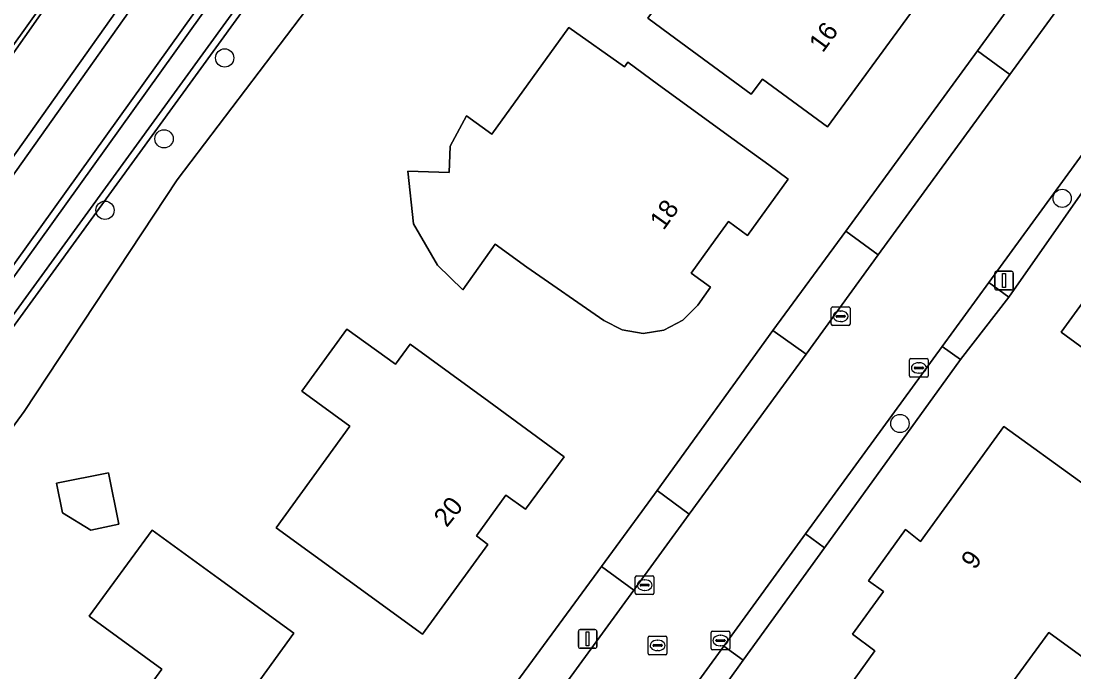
# Model space of a CAD drawing. Extents: x 157320 to 158835, y 386650 to 388491.
# Drawn here: x 158052.4 to 158108.7, y 387445.4 to 387480.2 of the extents above; entities that cross this region are included whole.
import ezdxf

# ---------------------------------------------------------------- set-up
doc = ezdxf.new("R2010")
doc.units = 0
for name, color, linetype in [('IMGEO_Boom', 7, 'Continuous'), ('IMGEO_Erf', 7, 'Continuous'), ('IMGEO_Groenvoorziening', 7, 'Continuous'), ('IMGEO_Hek', 7, 'Continuous'), ('IMGEO_Kolk', 7, 'Continuous'), ('IMGEO_Lichtmast', 7, 'Continuous'), ('IMGEO_Oever', 7, 'Continuous'), ('IMGEO_Pand', 7, 'Continuous'), ('IMGEO_Pand_nummerreeks', 7, 'Continuous'), ('IMGEO_Rijbaan_lokaal_gesloten', 7, 'Continuous'), ('IMGEO_Rioolput', 7, 'Continuous'), ('IMGEO_Voetpad_open', 7, 'Continuous'), ('IMGEO_Waterloop', 7, 'Continuous')]:
    doc.layers.add(name, color=color, linetype=linetype)

msp = doc.modelspace()

# ---------------------------------------------------------------- linework, layer by layer
at = {"layer": 'IMGEO_Boom'}
for centre in [(158063.32, 387478.274), (158060.078, 387473.947), (158108.102, 387470.762), (158056.92, 387470.126), (158099.426, 387458.717)]:
    msp.add_circle(centre, 0.489, dxfattribs=at)
at = {"layer": 'IMGEO_Erf'}
for points in [[(157984.773, 387448.624), (158000.309, 387438.514), (158015.744, 387428.46), (158015.844, 387428.477), (158056.851, 387485.731), (158066.932, 387500.229), (158075.492, 387513.532), (158077.099, 387516.491), (158077.515, 387517.338), (158067.812, 387529.383), (158041.348, 387529.418), (158041.637, 387500), (158041.647, 387498.942), (158031.019, 387484.023)], [(158124.618, 387515.619), (158102.005, 387520.372), (158097.702, 387521.284), (158097.454, 387521.328), (158096.406, 387519.872), (158101.767, 387516.022), (158097.918, 387510.661), (158092.542, 387514.49), (158089.846, 387511.523), (158088.605, 387510.178), (158081.66, 387500), (158071.298, 387485.632), (158074.592, 387483.341), (158073.656, 387482.544), (158072.665, 387482.051), (158071.515, 387481.835), (158070.165, 387481.95), (158068.817, 387482.359), (158060.775, 387471.746), (158052.6, 387459.356), (158042.669, 387445.775), (158025.913, 387423.407), (158052.521, 387408.871)], [(158053.197, 387409.793), (158063.079, 387423.267), (158066.606, 387428.074), (158074.047, 387438.22), (158076.677, 387441.805), (158083.469, 387451.065), (158085.628, 387454.008), (158086.439, 387455.128), (158092.638, 387463.686), (158096.53, 387469), (158103.575, 387478.662), (158106.217, 387482.286), (158113.255, 387491.973)], [(158113.832, 387477.766), (158105.254, 387465.483), (158102.656, 387462.133), (158095.384, 387452.061), (158091.046, 387446.052), (158084.026, 387436.257), (158080.743, 387431.676), (158079.105, 387429.53), (158076.643, 387426.228), (158069.194, 387416.262)]]:
    msp.add_lwpolyline(points, dxfattribs=at)
for points in [[(158087.447, 387479.293), (158085.94, 387480.4), (158090.95, 387487.26), (158091.191, 387487.083), (158094.14, 387491.1), (158095.739, 387489.936), (158099.781, 387486.993), (158096.789, 387482.965), (158099.983, 387480.649), (158095.546, 387474.585), (158092.069, 387477.139), (158091.476, 387476.332)], [(158079.473, 387467.087), (158077.78, 387468.31), (158076.047, 387465.864), (158074.697, 387467.188), (158073.423, 387469.391), (158073.113, 387472.214), (158075.323, 387472.147), (158075.385, 387473.557), (158076.246, 387475.175), (158077.602, 387474.194), (158081.73, 387479.9), (158084.693, 387477.797), (158084.868, 387478.044), (158086.524, 387476.837), (158090.566, 387473.893), (158092.413, 387472.548), (158093.446, 387471.796), (158091.28, 387468.77), (158090.255, 387469.53), (158089.547, 387468.54), (158088.271, 387466.757), (158089.303, 387466.007), (158088.62, 387465.054), (158087.826, 387464.244), (158086.794, 387463.708), (158085.702, 387463.535), (158084.578, 387463.73), (158083.592, 387464.232)], [(158112.035, 387460.686), (158108.053, 387463.609), (158110.696, 387467.251), (158110.315, 387467.54), (158112.798, 387470.999), (158113.202, 387470.677), (158116.85, 387475.65), (158120.708, 387472.817), (158119.762, 387471.528), (158121.375, 387470.345), (158122.333, 387471.639), (158132.983, 387463.807), (158130.032, 387459.772), (158126.781, 387455.327), (158123.214, 387457.932), (158124.465, 387459.645), (158117.588, 387464.673), (158113.741, 387459.433)], [(158077.436, 387459.892), (158081.467, 387456.934), (158079.404, 387454.131), (158078.362, 387454.891), (158076.787, 387452.711), (158077.399, 387452.237), (158073.89, 387447.445), (158069.849, 387450.388), (158066.065, 387453.144), (158070.017, 387458.571), (158067.445, 387460.444), (158069.86, 387463.76), (158072.45, 387461.89), (158073.24, 387462.97)], [(158101.78, 387439.86), (158100.242, 387440.988), (158096.211, 387443.946), (158098.081, 387446.552), (158096.893, 387447.443), (158098.548, 387449.725), (158097.741, 387450.308), (158099.725, 387453.04), (158100.521, 387452.413), (158104.978, 387458.563), (158109.023, 387455.624), (158115.1, 387451.21), (158118.217, 387448.946), (158115.548, 387445.27), (158112.428, 387447.546), (158110.676, 387445.143), (158107.384, 387447.544)], [(158057.663, 387453.326), (158056.158, 387453.02), (158054.654, 387453.938), (158054.333, 387455.518), (158057.105, 387456.08)], [(158067.021, 387447.499), (158064.971, 387444.664), (158067.115, 387443.091), (158070.673, 387440.481), (158064.913, 387432.533), (158061.291, 387435.182), (158061.882, 387435.989), (158056.065, 387440.246), (158059.961, 387445.571), (158056.08, 387448.41), (158059.44, 387453.02), (158062.979, 387450.442)]]:
    msp.add_lwpolyline(points, close=True, dxfattribs=at)
at = {"layer": 'IMGEO_Groenvoorziening'}
for points in [[(158082.741, 387517.926), (158081.435, 387515.048), (158075.686, 387505.45), (158071.593, 387499.673), (158031.142, 387442.562), (158019.638, 387426.645), (158019.172, 387426.13), (158006.052, 387403.176), (158005.292, 387401.798), (158007.502, 387401.358), (158008.308, 387402.727), (158019.659, 387421.775)], [(158088.747, 387517.395), (158086.353, 387512.422), (158084.169, 387508.548), (158078.213, 387500), (158023.544, 387424.701), (158023.35, 387424.434), (158025.913, 387423.407), (158042.669, 387445.775), (158052.6, 387459.356), (158060.775, 387471.746), (158068.817, 387482.359)], [(158019.757, 387422.175), (158075.515, 387500), (158080.166, 387506.154), (158081.781, 387508.524), (158084.411, 387512.927)], [(158112.82, 387478.114), (158104.184, 387466.263), (158105.254, 387465.483), (158113.832, 387477.766)]]:
    msp.add_lwpolyline(points, dxfattribs=at)
for points in [[(158105.31, 387477.397), (158103.575, 387478.662), (158096.53, 387469), (158098.268, 387467.735)], [(158088.164, 387453.87), (158094.404, 387462.432), (158092.638, 387463.686), (158086.439, 387455.128)], [(158095.384, 387452.061), (158102.656, 387462.133), (158101.691, 387462.841), (158094.378, 387452.811)], [(158078.44, 387440.525), (158085.202, 387449.805), (158083.469, 387451.065), (158076.677, 387441.805)], [(158084.026, 387436.257), (158091.046, 387446.052), (158090.013, 387446.814), (158082.927, 387437.088)]]:
    msp.add_lwpolyline(points, close=True, dxfattribs=at)
at = {"layer": 'IMGEO_Hek'}
msp.add_lwpolyline([(158052.6, 387459.356), (158060.775, 387471.746)], dxfattribs=at)
at = {"layer": 'IMGEO_Kolk'}
for p, q in [((158095.756, 387464.027), (158095.756, 387464.879)), ((158095.831, 387464.953), (158096.683, 387464.953)), ((158096.244, 387464.733), (158096.269, 387464.733)), ((158096.757, 387464.879), (158096.757, 387464.027)), ((158096.015, 387464.447), (158096.015, 387464.459)), ((158096.453, 387464.41), (158096.055, 387464.41)), ((158096.058, 387464.496), (158096.456, 387464.496)), ((158096.267, 387464.173), (158096.242, 387464.173)), ((158096.499, 387464.459), (158096.499, 387464.447)), ((158096.683, 387463.953), (158095.831, 387463.953)), ((158099.938, 387461.264), (158099.938, 387462.116)), ((158100.013, 387462.19), (158100.865, 387462.19)), ((158100.24, 387461.733), (158100.638, 387461.733)), ((158100.426, 387461.97), (158100.451, 387461.97)), ((158100.939, 387462.116), (158100.939, 387461.264)), ((158100.865, 387461.19), (158100.013, 387461.19)), ((158100.197, 387461.684), (158100.197, 387461.696)), ((158100.635, 387461.647), (158100.237, 387461.647)), ((158100.449, 387461.41), (158100.424, 387461.41)), ((158100.681, 387461.696), (158100.681, 387461.684)), ((158085.274, 387449.645), (158085.274, 387450.497)), ((158085.349, 387450.571), (158086.201, 387450.571)), ((158086.275, 387450.497), (158086.275, 387449.645)), ((158085.533, 387450.065), (158085.533, 387450.077)), ((158085.971, 387450.028), (158085.573, 387450.028)), ((158085.576, 387450.114), (158085.974, 387450.114)), ((158085.762, 387450.351), (158085.787, 387450.351)), ((158086.017, 387450.077), (158086.017, 387450.065)), ((158086.201, 387449.571), (158085.349, 387449.571)), ((158085.785, 387449.791), (158085.76, 387449.791)), ((158089.33, 387446.68), (158089.33, 387447.532)), ((158089.405, 387447.606), (158090.257, 387447.606)), ((158089.589, 387447.1), (158089.589, 387447.112)), ((158089.632, 387447.149), (158090.03, 387447.149)), ((158089.818, 387447.386), (158089.843, 387447.386)), ((158090.073, 387447.112), (158090.073, 387447.1)), ((158090.331, 387447.532), (158090.331, 387446.68)), ((158090.257, 387446.606), (158089.405, 387446.606)), ((158090.027, 387447.063), (158089.629, 387447.063)), ((158089.841, 387446.826), (158089.816, 387446.826))]:
    msp.add_line(p, q, dxfattribs=at)
for points in [[(158095.756, 387464.027), (158095.756, 387464.879)], [(158095.831, 387464.953), (158096.683, 387464.953)], [(158096.757, 387464.879), (158096.757, 387464.027)], [(158096.683, 387463.953), (158095.831, 387463.953)], [(158099.938, 387461.264), (158099.938, 387462.116)], [(158100.013, 387462.19), (158100.865, 387462.19)], [(158100.939, 387462.116), (158100.939, 387461.264)], [(158100.865, 387461.19), (158100.013, 387461.19)], [(158085.274, 387449.645), (158085.274, 387450.497)], [(158085.349, 387450.571), (158086.201, 387450.571)], [(158086.275, 387450.497), (158086.275, 387449.645)], [(158086.201, 387449.571), (158085.349, 387449.571)], [(158089.33, 387446.68), (158089.33, 387447.532)], [(158089.405, 387447.606), (158090.257, 387447.606)], [(158090.331, 387447.532), (158090.331, 387446.68)], [(158090.257, 387446.606), (158089.405, 387446.606)]]:
    msp.add_lwpolyline(points, dxfattribs=at)
for centre, radius, start, end in [((158095.833, 387464.877), 0.0765, 91.552, 178.448), ((158095.833, 387464.877), 0.0765, 91.552, 178.448), ((158096.681, 387464.877), 0.0765, 1.552, 88.448), ((158096.681, 387464.877), 0.0765, 1.552, 88.448), ((158095.833, 387464.029), 0.0765, 181.552, 268.448), ((158095.833, 387464.029), 0.0765, 181.552, 268.448), ((158096.055, 387464.456), 0.0403, 85.8775, 175.7526), ((158096.052, 387464.446), 0.0366, 178.938, 274.7102), ((158096.456, 387464.453), 0.043, 264.8664, 352.4533), ((158096.46, 387464.458), 0.0386, 1.7309, 96.639), ((158096.681, 387464.029), 0.0765, 271.552, 358.448), ((158096.681, 387464.029), 0.0765, 271.552, 358.448), ((158100.015, 387462.114), 0.0765, 91.552, 178.448), ((158100.015, 387462.114), 0.0765, 91.552, 178.448), ((158100.237, 387461.693), 0.0403, 85.8775, 175.7526), ((158100.642, 387461.695), 0.0386, 1.7309, 96.639), ((158100.863, 387462.114), 0.0765, 1.552, 88.448), ((158100.863, 387462.114), 0.0765, 1.552, 88.448), ((158100.015, 387461.266), 0.0765, 181.552, 268.448), ((158100.015, 387461.266), 0.0765, 181.552, 268.448), ((158100.234, 387461.683), 0.0366, 178.938, 274.7102), ((158100.638, 387461.69), 0.043, 264.8664, 352.4533), ((158100.863, 387461.266), 0.0765, 271.552, 358.448), ((158100.863, 387461.266), 0.0765, 271.552, 358.448), ((158085.351, 387450.495), 0.0765, 91.552, 178.448), ((158085.351, 387450.495), 0.0765, 91.552, 178.448), ((158086.199, 387450.495), 0.0765, 1.552, 88.448), ((158086.199, 387450.495), 0.0765, 1.552, 88.448), ((158085.573, 387450.074), 0.0403, 85.8775, 175.7526), ((158085.57, 387450.064), 0.0366, 178.938, 274.7102), ((158085.974, 387450.071), 0.043, 264.8664, 352.4533), ((158085.978, 387450.076), 0.0386, 1.7309, 96.639), ((158085.351, 387449.647), 0.0765, 181.552, 268.448), ((158085.351, 387449.647), 0.0765, 181.552, 268.448), ((158086.199, 387449.647), 0.0765, 271.552, 358.448), ((158086.199, 387449.647), 0.0765, 271.552, 358.448), ((158089.407, 387447.53), 0.0765, 91.552, 178.448), ((158089.407, 387447.53), 0.0765, 91.552, 178.448), ((158089.629, 387447.109), 0.0403, 85.8775, 175.7526), ((158089.626, 387447.099), 0.0366, 178.938, 274.7102), ((158090.03, 387447.106), 0.043, 264.8664, 352.4533), ((158090.034, 387447.111), 0.0386, 1.7309, 96.639), ((158090.255, 387447.53), 0.0765, 1.552, 88.448), ((158090.255, 387447.53), 0.0765, 1.552, 88.448), ((158089.407, 387446.682), 0.0765, 181.552, 268.448), ((158089.407, 387446.682), 0.0765, 181.552, 268.448), ((158090.255, 387446.682), 0.0765, 271.552, 358.448), ((158090.255, 387446.682), 0.0765, 271.552, 358.448)]:
    msp.add_arc(centre, radius, start, end, dxfattribs=at)
for centre, major_axis, ratio, start_param, end_param in [((158096.243, 387464.453), (-0.387, 0.002), 0.722429, 4.712389, 7.853982), ((158096.268, 387464.453), (-0.39, 0.002), 0.717154, 1.570796, 4.712389), ((158100.425, 387461.69), (-0.387, 0.002), 0.722429, 4.712389, 7.853982), ((158100.45, 387461.69), (-0.39, 0.002), 0.717154, 1.570796, 4.712389), ((158085.761, 387450.071), (-0.387, 0.002), 0.722429, 4.712389, 7.853982), ((158085.786, 387450.071), (-0.39, 0.002), 0.717154, 1.570796, 4.712389), ((158089.817, 387447.106), (-0.387, 0.002), 0.722429, 4.712389, 7.853982), ((158089.842, 387447.106), (-0.39, 0.002), 0.717154, 1.570796, 4.712389)]:
    msp.add_ellipse(centre, major_axis=major_axis, ratio=ratio, start_param=start_param, end_param=end_param, dxfattribs=at)
at = {"layer": 'IMGEO_Lichtmast'}
for p, q in [((158104.594, 387466.862), (158105.384, 387466.862)), ((158105.384, 387466.862), (158104.594, 387466.862)), ((158104.494, 387465.962), (158104.494, 387466.762)), ((158104.494, 387466.762), (158104.494, 387465.962)), ((158105.484, 387466.762), (158105.484, 387465.962)), ((158105.484, 387465.962), (158105.484, 387466.762)), ((158105.384, 387465.862), (158104.594, 387465.862)), ((158104.594, 387465.862), (158105.384, 387465.862)), ((158082.33, 387447.694), (158083.12, 387447.694)), ((158083.12, 387447.694), (158082.33, 387447.694)), ((158082.23, 387446.794), (158082.23, 387447.594)), ((158082.23, 387447.594), (158082.23, 387446.794)), ((158083.22, 387447.594), (158083.22, 387446.794)), ((158083.22, 387446.794), (158083.22, 387447.594)), ((158083.12, 387446.694), (158082.33, 387446.694)), ((158082.33, 387446.694), (158083.12, 387446.694))]:
    msp.add_line(p, q, dxfattribs=at)
for points in [[(158104.914, 387466.737), (158105.064, 387466.737), (158105.064, 387465.987), (158104.914, 387465.987), (158104.914, 387466.737)], [(158082.65, 387447.569), (158082.8, 387447.569), (158082.8, 387446.819), (158082.65, 387446.819), (158082.65, 387447.569)]]:
    msp.add_lwpolyline(points, dxfattribs=at)
for centre, start, end in [((158104.594, 387466.762), 90, 180), ((158104.594, 387466.762), 90, 180), ((158105.384, 387466.762), 0, 90), ((158105.384, 387466.762), 360, 90), ((158104.594, 387465.962), 180, 270), ((158104.594, 387465.962), 180, 270), ((158105.384, 387465.962), 270, 0), ((158105.384, 387465.962), 270, 0), ((158082.33, 387447.594), 90, 180), ((158082.33, 387447.594), 90, 180), ((158083.12, 387447.594), 0, 90), ((158083.12, 387447.594), 360, 90), ((158082.33, 387446.794), 180, 270), ((158082.33, 387446.794), 180, 270), ((158083.12, 387446.794), 270, 0), ((158083.12, 387446.794), 270, 0)]:
    msp.add_arc(centre, 0.1, start, end, dxfattribs=at)
at = {"layer": 'IMGEO_Oever'}
for points in [[(158089.3, 387521.319), (158087.86, 387521.456), (158086.874, 387517.425), (158084.411, 387512.927), (158081.781, 387508.524), (158080.166, 387506.154), (158075.515, 387500), (158019.757, 387422.175)], [(158075.819, 387499.776), (158080.473, 387505.933), (158082.1, 387508.32), (158084.739, 387512.739), (158087.229, 387517.287), (158088.15, 387521.049), (158088.947, 387520.973), (158088.997, 387520.317), (158088.933, 387519.37), (158088.733, 387518.442), (158088.399, 387517.543), (158086.018, 387512.597), (158083.849, 387508.749), (158077.905, 387500.219), (158023.238, 387424.923), (158020.748, 387421.494)], [(158082.211, 387518.128), (158080.933, 387515.311), (158075.211, 387505.76), (158071.131, 387500), (158030.681, 387442.892), (158019.197, 387427.002)], [(158077.622, 387517.557), (158077.515, 387517.338), (158077.099, 387516.491), (158075.492, 387513.532), (158066.932, 387500.229), (158056.851, 387485.731), (158015.844, 387428.477), (158015.744, 387428.46), (158000.309, 387438.514), (157984.773, 387448.624)], [(158019.172, 387426.13), (158019.638, 387426.645), (158031.142, 387442.562), (158071.593, 387499.673), (158075.686, 387505.45), (158081.435, 387515.048), (158082.741, 387517.926)], [(157985.009, 387447.804), (158000, 387438.039), (158015.967, 387427.67), (158037.115, 387457.277), (158067.056, 387500), (158072.966, 387508.665)], [(158020.087, 387421.986), (158075.819, 387499.776)], [(158021.029, 387421.237), (158023.35, 387424.434), (158023.544, 387424.701), (158078.213, 387500)]]:
    msp.add_lwpolyline(points, dxfattribs=at)
at = {"layer": 'IMGEO_Pand'}
for points in [[(158095.739, 387489.936), (158094.14, 387491.1), (158091.191, 387487.083), (158090.95, 387487.26), (158085.94, 387480.4), (158087.447, 387479.293), (158091.476, 387476.332), (158092.069, 387477.139), (158095.546, 387474.585), (158099.983, 387480.649), (158096.789, 387482.965), (158099.781, 387486.993)], [(158090.566, 387473.893), (158086.524, 387476.837), (158084.868, 387478.044), (158084.693, 387477.797), (158081.73, 387479.9), (158077.602, 387474.194), (158076.246, 387475.175), (158075.385, 387473.557), (158075.323, 387472.147), (158073.113, 387472.214), (158073.423, 387469.391), (158074.697, 387467.188), (158076.047, 387465.864), (158077.78, 387468.31), (158079.473, 387467.087), (158083.592, 387464.232), (158084.578, 387463.73), (158085.702, 387463.535), (158086.794, 387463.708), (158087.826, 387464.244), (158088.62, 387465.054), (158089.303, 387466.007), (158088.271, 387466.757), (158089.547, 387468.54), (158090.255, 387469.53), (158091.28, 387468.77), (158093.446, 387471.796), (158092.413, 387472.548)], [(158112.035, 387460.686), (158113.741, 387459.433), (158117.588, 387464.673), (158124.465, 387459.645), (158123.214, 387457.932), (158126.781, 387455.327), (158130.032, 387459.772), (158132.983, 387463.807), (158122.333, 387471.639), (158121.375, 387470.345), (158119.762, 387471.528), (158120.708, 387472.817), (158116.85, 387475.65), (158113.202, 387470.677), (158112.798, 387470.999), (158110.315, 387467.54), (158110.696, 387467.251), (158108.053, 387463.609)], [(158077.436, 387459.892), (158073.24, 387462.97), (158072.45, 387461.89), (158069.86, 387463.76), (158067.445, 387460.444), (158070.017, 387458.571), (158066.065, 387453.144), (158069.849, 387450.388), (158073.89, 387447.445), (158077.399, 387452.237), (158076.787, 387452.711), (158078.362, 387454.891), (158079.404, 387454.131), (158081.467, 387456.934)], [(158104.978, 387458.563), (158100.521, 387452.413), (158099.725, 387453.04), (158097.741, 387450.308), (158098.548, 387449.725), (158096.893, 387447.443), (158098.081, 387446.552), (158096.211, 387443.946), (158100.242, 387440.988), (158101.78, 387439.86), (158107.384, 387447.544), (158110.676, 387445.143), (158112.428, 387447.546), (158115.548, 387445.27), (158118.217, 387448.946), (158115.1, 387451.21), (158109.023, 387455.624)], [(158057.663, 387453.326), (158057.105, 387456.08), (158054.333, 387455.518), (158054.654, 387453.938), (158056.158, 387453.02)], [(158067.021, 387447.499), (158062.979, 387450.442), (158059.44, 387453.02), (158056.08, 387448.41), (158059.961, 387445.571), (158056.065, 387440.246), (158061.882, 387435.989), (158061.291, 387435.182), (158064.913, 387432.533), (158070.673, 387440.481), (158067.115, 387443.091), (158064.971, 387444.664)]]:
    msp.add_lwpolyline(points, close=True, dxfattribs=at)
at = {"layer": 'IMGEO_Rijbaan_lokaal_gesloten'}
for points in [[(158122.56, 387501.095), (158121.763, 387500), (158121.691, 387499.9), (158115.192, 387490.968), (158111.349, 387485.685), (158107.957, 387481.031), (158105.31, 387477.397), (158098.268, 387467.735), (158094.404, 387462.432), (158088.164, 387453.87), (158085.202, 387449.805), (158078.44, 387440.525), (158075.81, 387436.916), (158068.419, 387426.772), (158064.971, 387422.04), (158058.628, 387413.335), (158067.042, 387407.932)], [(158065.742, 387413.504), (158076.288, 387427.977), (158078.017, 387430.351), (158079.592, 387432.512), (158082.927, 387437.088), (158090.013, 387446.814), (158094.378, 387452.811), (158101.691, 387462.841), (158104.184, 387466.263), (158112.82, 387478.114)]]:
    msp.add_lwpolyline(points, dxfattribs=at)
at = {"layer": 'IMGEO_Rioolput'}
for p, q in [((158085.967, 387446.421), (158085.967, 387447.273)), ((158086.042, 387447.347), (158086.894, 387447.347)), ((158086.455, 387447.127), (158086.48, 387447.127)), ((158086.968, 387447.273), (158086.968, 387446.421)), ((158086.226, 387446.841), (158086.226, 387446.853)), ((158086.664, 387446.804), (158086.266, 387446.804)), ((158086.269, 387446.89), (158086.667, 387446.89)), ((158086.478, 387446.567), (158086.453, 387446.567)), ((158086.71, 387446.853), (158086.71, 387446.841)), ((158086.894, 387446.347), (158086.042, 387446.347))]:
    msp.add_line(p, q, dxfattribs=at)
for points in [[(158085.967, 387446.421), (158085.967, 387447.273)], [(158086.042, 387447.347), (158086.894, 387447.347)], [(158086.968, 387447.273), (158086.968, 387446.421)], [(158086.894, 387446.347), (158086.042, 387446.347)]]:
    msp.add_lwpolyline(points, dxfattribs=at)
for centre, radius, start, end in [((158086.044, 387447.271), 0.0765, 91.552, 178.448), ((158086.044, 387447.271), 0.0765, 91.552, 178.448), ((158086.892, 387447.271), 0.0765, 1.552, 88.448), ((158086.892, 387447.271), 0.0765, 1.552, 88.448), ((158086.266, 387446.85), 0.0403, 85.8775, 175.7526), ((158086.263, 387446.84), 0.0366, 178.938, 274.7102), ((158086.667, 387446.847), 0.043, 264.8664, 352.4533), ((158086.671, 387446.852), 0.0386, 1.7309, 96.639), ((158086.044, 387446.423), 0.0765, 181.552, 268.448), ((158086.044, 387446.423), 0.0765, 181.552, 268.448), ((158086.892, 387446.423), 0.0765, 271.552, 358.448), ((158086.892, 387446.423), 0.0765, 271.552, 358.448)]:
    msp.add_arc(centre, radius, start, end, dxfattribs=at)
for centre, major_axis, ratio, start_param, end_param in [((158086.454, 387446.847), (-0.387, 0.002), 0.722429, 4.712389, 7.853982), ((158086.479, 387446.847), (-0.39, 0.002), 0.717154, 1.570796, 4.712389)]:
    msp.add_ellipse(centre, major_axis=major_axis, ratio=ratio, start_param=start_param, end_param=end_param, dxfattribs=at)
at = {"layer": 'IMGEO_Voetpad_open'}
for points in [[(158107.957, 387481.031), (158106.217, 387482.286), (158103.575, 387478.662), (158105.31, 387477.397)], [(158098.268, 387467.735), (158096.53, 387469), (158092.638, 387463.686), (158094.404, 387462.432)], [(158105.254, 387465.483), (158104.184, 387466.263), (158101.691, 387462.841), (158102.656, 387462.133)], [(158085.202, 387449.805), (158088.164, 387453.87), (158086.439, 387455.128), (158085.628, 387454.008), (158083.469, 387451.065)], [(158091.046, 387446.052), (158095.384, 387452.061), (158094.378, 387452.811), (158090.013, 387446.814)]]:
    msp.add_lwpolyline(points, close=True, dxfattribs=at)
at = {"layer": 'IMGEO_Waterloop'}
for points in [[(158086.018, 387512.597), (158088.399, 387517.543), (158088.733, 387518.442), (158088.933, 387519.37), (158088.997, 387520.317), (158088.947, 387520.973), (158088.15, 387521.049), (158087.229, 387517.287), (158084.739, 387512.739), (158082.1, 387508.32), (158080.473, 387505.933), (158075.819, 387499.776), (158020.087, 387421.986)], [(158019.197, 387427.002), (158030.681, 387442.892), (158071.131, 387500), (158075.211, 387505.76), (158080.933, 387515.311), (158082.211, 387518.128)], [(158077.877, 387516.888), (158072.966, 387508.665), (158067.056, 387500), (158037.115, 387457.277), (158015.967, 387427.67), (158000, 387438.039), (157985.009, 387447.804)], [(158020.748, 387421.494), (158023.238, 387424.923), (158077.905, 387500.219), (158083.849, 387508.749), (158086.018, 387512.597)]]:
    msp.add_lwpolyline(points, dxfattribs=at)

# ---------------------------------------------------------------- texts
at = {"layer": 'IMGEO_Pand_nummerreeks'}
for s, rotation, p in [('16', 53.8072, (158095.297, 387478.511)), ('18', 54.4195, (158086.788, 387469.013)), ('20', 51.3925, (158075.195, 387453.119)), ('9', 53.9803, (158103.427, 387450.851))]:
    msp.add_text(s, height=1, rotation=rotation, dxfattribs=at).set_placement(p)

doc.saveas('drawing.dxf')
